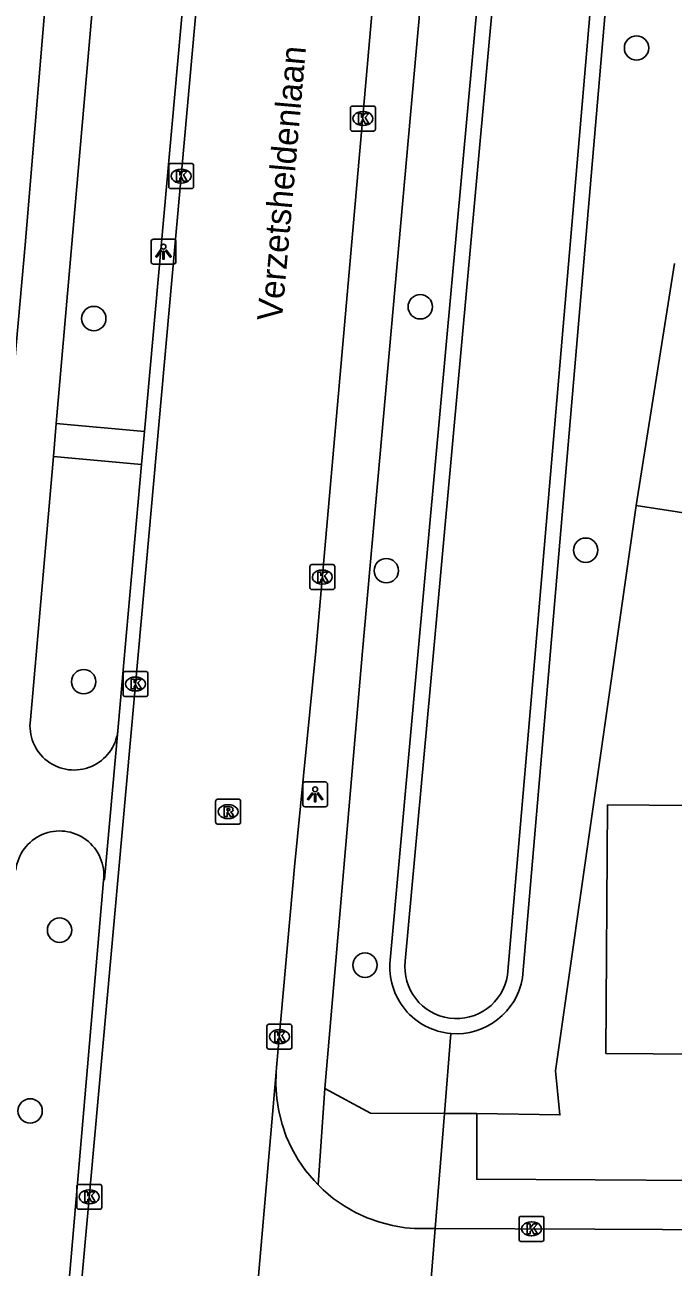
# Model space of a CAD drawing. Extents: x 157321 to 158827, y 386650 to 388532.
# Drawn here: x 158231.29 to 158257.33, y 387725.25 to 387775.16 of the extents above; entities that cross this region are included whole.
import ezdxf

# ---------------------------------------------------------------- set-up
doc = ezdxf.new("R2010")
doc.units = 0
for name, color, linetype in [('IMGEO_Boom', 7, 'Continuous'), ('IMGEO_Duiker', 7, 'Continuous'), ('IMGEO_Groenvoorziening', 7, 'Continuous'), ('IMGEO_Kolk', 7, 'Continuous'), ('IMGEO_Lichtpunt', 7, 'Continuous'), ('IMGEO_Muur', 7, 'Continuous'), ('IMGEO_Openbare_ruimte_label', 7, 'Continuous'), ('IMGEO_Pand', 7, 'Continuous'), ('IMGEO_Rijbaan_lokaal_gesloten', 7, 'Continuous'), ('IMGEO_Rijbaan_lokaal_open', 7, 'Continuous'), ('IMGEO_Rioolput', 7, 'Continuous'), ('IMGEO_Voetpad_open', 7, 'Continuous'), ('IMGEO_Waterloop', 7, 'Continuous')]:
    doc.layers.add(name, color=color, linetype=linetype)

msp = doc.modelspace()

# ---------------------------------------------------------------- linework, layer by layer
at = {"layer": 'IMGEO_Boom'}
for centre in [(158255.86, 387774.226), (158234.057, 387763.358), (158247.172, 387763.83), (158253.819, 387754.054), (158245.807, 387753.23), (158233.651, 387748.77), (158232.681, 387738.791), (158244.954, 387737.385), (158231.5, 387731.531)]:
    msp.add_circle(centre, 0.489, dxfattribs=at)
at = {"layer": 'IMGEO_Duiker'}
msp.add_lwpolyline([(158246.968, 387716.694), (158247.09, 387718.231), (158247.211, 387719.745), (158247.772, 387726.805), (158248.14, 387731.433), (158248.395, 387734.641)], dxfattribs=at)
at = {"layer": 'IMGEO_Groenvoorziening'}
for points in [[(158252.38, 387807.869), (158247.094, 387750), (158245.96, 387737.58)], [(158251.278, 387736.881), (158252.401, 387750), (158257.275, 387806.941)], [(158255.852, 387755.854), (158252.612, 387733.136), (158252.781, 387731.373), (158249.448, 387731.428)]]:
    msp.add_lwpolyline(points, dxfattribs=at)
for centre, radius, start, end in [((158248.634, 387737.317), 2.687, 174.3875, 264.8969), ((158248.625, 387737.321), 2.689, 265.0997, 350.5925)]:
    msp.add_arc(centre, radius, start, end, dxfattribs=at)
at = {"layer": 'IMGEO_Kolk'}
for p, q in [((158244.443, 387771.891), (158245.295, 387771.891)), ((158244.368, 387770.965), (158244.368, 387771.817)), ((158244.856, 387771.671), (158244.881, 387771.671)), ((158245.369, 387771.817), (158245.369, 387770.965)), ((158245.295, 387770.891), (158244.443, 387770.891)), ((158244.879, 387771.111), (158244.854, 387771.111)), ((158237.065, 387768.655), (158237.065, 387769.507)), ((158237.14, 387769.581), (158237.992, 387769.581)), ((158237.553, 387769.361), (158237.578, 387769.361)), ((158238.066, 387769.507), (158238.066, 387768.655)), ((158237.992, 387768.581), (158237.14, 387768.581)), ((158237.576, 387768.801), (158237.551, 387768.801)), ((158242.737, 387752.549), (158242.737, 387753.401)), ((158242.812, 387753.475), (158243.664, 387753.475)), ((158243.738, 387753.401), (158243.738, 387752.549)), ((158243.225, 387753.255), (158243.25, 387753.255)), ((158243.664, 387752.475), (158242.812, 387752.475)), ((158243.248, 387752.695), (158243.223, 387752.695)), ((158235.231, 387748.252), (158235.231, 387749.104)), ((158235.306, 387749.178), (158236.158, 387749.178)), ((158235.719, 387748.958), (158235.744, 387748.958)), ((158236.232, 387749.104), (158236.232, 387748.252)), ((158235.742, 387748.398), (158235.717, 387748.398)), ((158236.158, 387748.178), (158235.306, 387748.178)), ((158241.013, 387734.086), (158241.013, 387734.938)), ((158241.088, 387735.012), (158241.94, 387735.012)), ((158242.014, 387734.938), (158242.014, 387734.086)), ((158241.501, 387734.792), (158241.526, 387734.792)), ((158241.94, 387734.012), (158241.088, 387734.012)), ((158241.524, 387734.232), (158241.499, 387734.232)), ((158233.373, 387727.653), (158233.373, 387728.505)), ((158233.448, 387728.579), (158234.3, 387728.579)), ((158234.374, 387728.505), (158234.374, 387727.653)), ((158233.861, 387728.359), (158233.886, 387728.359)), ((158234.3, 387727.579), (158233.448, 387727.579)), ((158233.884, 387727.799), (158233.859, 387727.799)), ((158251.142, 387726.366), (158251.142, 387727.218)), ((158251.217, 387727.292), (158252.069, 387727.292)), ((158251.63, 387727.072), (158251.655, 387727.072)), ((158252.143, 387727.218), (158252.143, 387726.366)), ((158251.653, 387726.512), (158251.628, 387726.512)), ((158252.069, 387726.292), (158251.217, 387726.292))]:
    msp.add_line(p, q, dxfattribs=at)
for points in [[(158244.443, 387771.891), (158245.295, 387771.891)], [(158244.368, 387770.965), (158244.368, 387771.817)], [(158244.689, 387771.591), (158244.812, 387771.591), (158244.812, 387771.44), (158244.942, 387771.591), (158245.106, 387771.591), (158244.96, 387771.44), (158245.113, 387771.191), (158244.961, 387771.191), (158244.876, 387771.355), (158244.812, 387771.288), (158244.812, 387771.191), (158244.689, 387771.191), (158244.689, 387771.591)], [(158245.369, 387771.817), (158245.369, 387770.965)], [(158245.295, 387770.891), (158244.443, 387770.891)], [(158237.065, 387768.655), (158237.065, 387769.507)], [(158237.14, 387769.581), (158237.992, 387769.581)], [(158238.066, 387769.507), (158238.066, 387768.655)], [(158237.386, 387769.281), (158237.509, 387769.281), (158237.509, 387769.13), (158237.639, 387769.281), (158237.803, 387769.281), (158237.657, 387769.13), (158237.81, 387768.881), (158237.658, 387768.881), (158237.573, 387769.045), (158237.509, 387768.978), (158237.509, 387768.881), (158237.386, 387768.881), (158237.386, 387769.281)], [(158237.992, 387768.581), (158237.14, 387768.581)], [(158242.737, 387752.549), (158242.737, 387753.401)], [(158242.812, 387753.475), (158243.664, 387753.475)], [(158243.738, 387753.401), (158243.738, 387752.549)], [(158243.058, 387753.175), (158243.181, 387753.175), (158243.181, 387753.024), (158243.311, 387753.175), (158243.475, 387753.175), (158243.329, 387753.024), (158243.482, 387752.775), (158243.33, 387752.775), (158243.245, 387752.939), (158243.181, 387752.872), (158243.181, 387752.775), (158243.058, 387752.775), (158243.058, 387753.175)], [(158243.664, 387752.475), (158242.812, 387752.475)], [(158235.231, 387748.252), (158235.231, 387749.104)], [(158235.306, 387749.178), (158236.158, 387749.178)], [(158235.552, 387748.878), (158235.675, 387748.878), (158235.675, 387748.727), (158235.805, 387748.878), (158235.969, 387748.878), (158235.823, 387748.727), (158235.976, 387748.478), (158235.824, 387748.478), (158235.739, 387748.642), (158235.675, 387748.575), (158235.675, 387748.478), (158235.552, 387748.478), (158235.552, 387748.878)], [(158236.232, 387749.104), (158236.232, 387748.252)], [(158236.158, 387748.178), (158235.306, 387748.178)], [(158241.013, 387734.086), (158241.013, 387734.938)], [(158241.088, 387735.012), (158241.94, 387735.012)], [(158242.014, 387734.938), (158242.014, 387734.086)], [(158241.334, 387734.712), (158241.457, 387734.712), (158241.457, 387734.561), (158241.587, 387734.712), (158241.751, 387734.712), (158241.605, 387734.561), (158241.758, 387734.312), (158241.606, 387734.312), (158241.521, 387734.476), (158241.457, 387734.409), (158241.457, 387734.312), (158241.334, 387734.312), (158241.334, 387734.712)], [(158241.94, 387734.012), (158241.088, 387734.012)], [(158233.373, 387727.653), (158233.373, 387728.505)], [(158233.448, 387728.579), (158234.3, 387728.579)], [(158234.374, 387728.505), (158234.374, 387727.653)], [(158233.694, 387728.279), (158233.817, 387728.279), (158233.817, 387728.128), (158233.947, 387728.279), (158234.111, 387728.279), (158233.965, 387728.128), (158234.118, 387727.879), (158233.966, 387727.879), (158233.881, 387728.043), (158233.817, 387727.976), (158233.817, 387727.879), (158233.694, 387727.879), (158233.694, 387728.279)], [(158234.3, 387727.579), (158233.448, 387727.579)], [(158251.142, 387726.366), (158251.142, 387727.218)], [(158251.217, 387727.292), (158252.069, 387727.292)], [(158251.463, 387726.992), (158251.586, 387726.992), (158251.586, 387726.841), (158251.716, 387726.992), (158251.88, 387726.992), (158251.734, 387726.841), (158251.887, 387726.592), (158251.735, 387726.592), (158251.65, 387726.756), (158251.586, 387726.689), (158251.586, 387726.592), (158251.463, 387726.592), (158251.463, 387726.992)], [(158252.143, 387727.218), (158252.143, 387726.366)], [(158252.069, 387726.292), (158251.217, 387726.292)]]:
    msp.add_lwpolyline(points, dxfattribs=at)
for centre, start, end in [((158244.445, 387771.815), 91.552, 178.448), ((158244.445, 387771.815), 91.552, 178.448), ((158245.293, 387771.815), 1.552, 88.448), ((158245.293, 387771.815), 1.552, 88.448), ((158244.445, 387770.967), 181.552, 268.448), ((158244.445, 387770.967), 181.552, 268.448), ((158245.293, 387770.967), 271.552, 358.448), ((158245.293, 387770.967), 271.552, 358.448), ((158237.142, 387769.505), 91.552, 178.448), ((158237.142, 387769.505), 91.552, 178.448), ((158237.99, 387769.505), 1.552, 88.448), ((158237.99, 387769.505), 1.552, 88.448), ((158237.142, 387768.657), 181.552, 268.448), ((158237.142, 387768.657), 181.552, 268.448), ((158237.99, 387768.657), 271.552, 358.448), ((158237.99, 387768.657), 271.552, 358.448), ((158242.814, 387753.399), 91.552, 178.448), ((158242.814, 387753.399), 91.552, 178.448), ((158243.662, 387753.399), 1.552, 88.448), ((158243.662, 387753.399), 1.552, 88.448), ((158242.814, 387752.551), 181.552, 268.448), ((158242.814, 387752.551), 181.552, 268.448), ((158243.662, 387752.551), 271.552, 358.448), ((158243.662, 387752.551), 271.552, 358.448), ((158235.308, 387749.102), 91.552, 178.448), ((158235.308, 387749.102), 91.552, 178.448), ((158236.156, 387749.102), 1.552, 88.448), ((158236.156, 387749.102), 1.552, 88.448), ((158235.308, 387748.254), 181.552, 268.448), ((158235.308, 387748.254), 181.552, 268.448), ((158236.156, 387748.254), 271.552, 358.448), ((158236.156, 387748.254), 271.552, 358.448), ((158241.09, 387734.936), 91.552, 178.448), ((158241.09, 387734.936), 91.552, 178.448), ((158241.938, 387734.936), 1.552, 88.448), ((158241.938, 387734.936), 1.552, 88.448), ((158241.09, 387734.088), 181.552, 268.448), ((158241.09, 387734.088), 181.552, 268.448), ((158241.938, 387734.088), 271.552, 358.448), ((158241.938, 387734.088), 271.552, 358.448), ((158233.45, 387728.503), 91.552, 178.448), ((158233.45, 387728.503), 91.552, 178.448), ((158234.298, 387728.503), 1.552, 88.448), ((158234.298, 387728.503), 1.552, 88.448), ((158233.45, 387727.655), 181.552, 268.448), ((158233.45, 387727.655), 181.552, 268.448), ((158234.298, 387727.655), 271.552, 358.448), ((158234.298, 387727.655), 271.552, 358.448), ((158251.219, 387727.216), 91.552, 178.448), ((158251.219, 387727.216), 91.552, 178.448), ((158252.067, 387727.216), 1.552, 88.448), ((158252.067, 387727.216), 1.552, 88.448), ((158251.219, 387726.368), 181.552, 268.448), ((158251.219, 387726.368), 181.552, 268.448), ((158252.067, 387726.368), 271.552, 358.448), ((158252.067, 387726.368), 271.552, 358.448)]:
    msp.add_arc(centre, 0.0765, start, end, dxfattribs=at)
for centre, major_axis, ratio, start_param, end_param in [((158244.855, 387771.391), (-0.387, 0.002), 0.722429, 4.712389, 7.853982), ((158244.88, 387771.391), (-0.39, 0.002), 0.717154, 1.570796, 4.712389), ((158237.552, 387769.081), (-0.387, 0.002), 0.722429, 4.712389, 7.853982), ((158237.577, 387769.081), (-0.39, 0.002), 0.717154, 1.570796, 4.712389), ((158243.224, 387752.975), (-0.387, 0.002), 0.722429, 4.712389, 7.853982), ((158243.249, 387752.975), (-0.39, 0.002), 0.717154, 1.570796, 4.712389), ((158235.718, 387748.678), (-0.387, 0.002), 0.722429, 4.712389, 7.853982), ((158235.743, 387748.678), (-0.39, 0.002), 0.717154, 1.570796, 4.712389), ((158241.5, 387734.512), (-0.387, 0.002), 0.722429, 4.712389, 7.853982), ((158241.525, 387734.512), (-0.39, 0.002), 0.717154, 1.570796, 4.712389), ((158233.86, 387728.079), (-0.387, 0.002), 0.722429, 4.712389, 7.853982), ((158233.885, 387728.079), (-0.39, 0.002), 0.717154, 1.570796, 4.712389), ((158251.629, 387726.792), (-0.387, 0.002), 0.722429, 4.712389, 7.853982), ((158251.654, 387726.792), (-0.39, 0.002), 0.717154, 1.570796, 4.712389)]:
    msp.add_ellipse(centre, major_axis=major_axis, ratio=ratio, start_param=start_param, end_param=end_param, dxfattribs=at)
at = {"layer": 'IMGEO_Lichtpunt'}
for p, q in [((158236.358, 387766.448), (158236.358, 387765.641)), ((158236.358, 387766.448), (158236.358, 387765.641)), ((158237.26, 387766.543), (158236.452, 387766.543)), ((158237.26, 387766.543), (158236.452, 387766.543)), ((158237.354, 387765.641), (158237.354, 387766.448)), ((158237.354, 387765.641), (158237.354, 387766.448)), ((158236.452, 387765.547), (158237.26, 387765.547)), ((158236.452, 387765.547), (158237.26, 387765.547)), ((158242.451, 387744.648), (158242.451, 387743.841)), ((158242.451, 387744.648), (158242.451, 387743.841)), ((158243.353, 387744.743), (158242.545, 387744.743)), ((158243.353, 387744.743), (158242.545, 387744.743)), ((158243.447, 387743.841), (158243.447, 387744.648)), ((158243.447, 387743.841), (158243.447, 387744.648)), ((158242.545, 387743.747), (158243.353, 387743.747)), ((158242.545, 387743.747), (158243.353, 387743.747))]:
    msp.add_line(p, q, dxfattribs=at)
for points in [[(158236.732, 387766.112), (158236.771, 387766.084), (158236.583, 387765.822), (158236.545, 387765.849), (158236.732, 387766.112)], [(158236.834, 387766.064), (158236.881, 387766.064), (158236.881, 387765.742), (158236.834, 387765.742), (158236.834, 387766.064)], [(158236.944, 387766.084), (158236.982, 387766.111), (158237.169, 387765.849), (158237.13, 387765.821), (158236.944, 387766.084)], [(158242.825, 387744.312), (158242.864, 387744.284), (158242.676, 387744.022), (158242.638, 387744.049), (158242.825, 387744.312)], [(158242.927, 387744.264), (158242.974, 387744.264), (158242.974, 387743.942), (158242.927, 387743.942), (158242.927, 387744.264)], [(158243.037, 387744.284), (158243.075, 387744.311), (158243.262, 387744.049), (158243.223, 387744.021), (158243.037, 387744.284)]]:
    msp.add_lwpolyline(points, dxfattribs=at)
for centre in [(158236.857, 387766.246), (158242.95, 387744.446)]:
    msp.add_circle(centre, 0.0994, dxfattribs=at)
for centre, start, end in [((158236.452, 387766.448), 90, 180), ((158236.452, 387766.448), 90, 180), ((158237.26, 387766.448), 0, 90), ((158237.26, 387766.448), 0, 90), ((158236.452, 387765.641), 180, 270), ((158236.452, 387765.641), 180, 270), ((158237.26, 387765.641), 270, 0), ((158237.26, 387765.641), 270, 360), ((158242.545, 387744.648), 90, 180), ((158242.545, 387744.648), 90, 180), ((158243.353, 387744.648), 0, 90), ((158243.353, 387744.648), 0, 90), ((158242.545, 387743.841), 180, 270), ((158242.545, 387743.841), 180, 270), ((158243.353, 387743.841), 270, 0), ((158243.353, 387743.841), 270, 360)]:
    msp.add_arc(centre, 0.0946, start, end, dxfattribs=at)
at = {"layer": 'IMGEO_Muur'}
msp.add_lwpolyline([(158232.953, 387786.093), (158231.312, 387766.463)], dxfattribs=at)
at = {"layer": 'IMGEO_Pand'}
for points in [[(158257.39, 387765.565), (158255.852, 387755.854)], [(158255.852, 387755.854), (158260.793, 387755.086), (158277.245, 387752.528), (158278.708, 387761.945)], [(158259.698, 387743.789), (158254.698, 387743.822), (158254.632, 387733.84), (158264.121, 387733.775), (158264.116, 387734.269), (158274.818, 387734.221), (158274.851, 387739.221), (158274.864, 387741.206), (158262.255, 387741.29), (158262.298, 387743.772), (158259.698, 387743.789)]]:
    msp.add_lwpolyline(points, dxfattribs=at)
at = {"layer": 'IMGEO_Rijbaan_lokaal_gesloten'}
for points in [[(158241.386, 387733.088), (158241.403, 387733.278), (158242.123, 387741.333), (158242.973, 387750), (158248.097, 387808.175), (158248.207, 387809.415), (158248.43, 387811.766)], [(158241.318, 387811.466), (158241.197, 387809.986), (158240.888, 387806.039), (158235.853, 387750), (158231.18, 387698.204)], [(158239.874, 387715.64), (158241.386, 387733.088)]]:
    msp.add_lwpolyline(points, dxfattribs=at)
at = {"layer": 'IMGEO_Rijbaan_lokaal_open'}
for points in [[(158243.069, 387728.563), (158242.904, 387728.729), (158242.567, 387729.135), (158242.268, 387729.568), (158242.009, 387730.027), (158241.792, 387730.507), (158241.619, 387731.005), (158241.491, 387731.515), (158241.409, 387732.036), (158241.374, 387732.561), (158241.386, 387733.088)], [(158273.509, 387726.682), (158273.212, 387726.685), (158254.185, 387726.775), (158247.772, 387726.805), (158246.937, 387726.809), (158246.572, 387726.841), (158246.052, 387726.926), (158245.542, 387727.057), (158245.046, 387727.233), (158244.567, 387727.453), (158244.11, 387727.715), (158243.678, 387728.017), (158243.275, 387728.356), (158243.069, 387728.563)]]:
    msp.add_lwpolyline(points, dxfattribs=at)
at = {"layer": 'IMGEO_Rioolput'}
for p, q in [((158238.953, 387743.125), (158238.953, 387743.977)), ((158239.028, 387744.051), (158239.88, 387744.051)), ((158239.954, 387743.977), (158239.954, 387743.125)), ((158239.441, 387743.831), (158239.466, 387743.831)), ((158239.88, 387743.051), (158239.028, 387743.051)), ((158239.464, 387743.271), (158239.439, 387743.271))]:
    msp.add_line(p, q, dxfattribs=at)
for points in [[(158238.953, 387743.125), (158238.953, 387743.977)], [(158239.028, 387744.051), (158239.88, 387744.051)], [(158239.954, 387743.977), (158239.954, 387743.125)], [(158239.542, 387743.749), (158239.29, 387743.751), (158239.29, 387743.351)], [(158239.29, 387743.351), (158239.414, 387743.351), (158239.414, 387743.513), (158239.425, 387743.513)], [(158239.468, 387743.67), (158239.414, 387743.67), (158239.414, 387743.589)], [(158239.414, 387743.589), (158239.466, 387743.589)], [(158239.472, 387743.484), (158239.543, 387743.351), (158239.683, 387743.351), (158239.618, 387743.477)], [(158239.88, 387743.051), (158239.028, 387743.051)]]:
    msp.add_lwpolyline(points, dxfattribs=at)
for centre, radius, start, end in [((158239.03, 387743.975), 0.0765, 91.552, 178.448), ((158239.03, 387743.975), 0.0765, 91.552, 178.448), ((158239.878, 387743.975), 0.0765, 1.552, 88.448), ((158239.878, 387743.975), 0.0765, 1.552, 88.448), ((158239.424, 387743.46), 0.0533, 26.0293, 88.6989), ((158239.45, 387743.778), 0.19, 274.7715, 282.9687), ((158239.474, 387743.574), 0.0964, 77.0061, 93.1865), ((158239.488, 387743.631), 0.0378, 276.6634, 79.6772), ((158239.541, 387743.639), 0.109, 350.3612, 89.416), ((158239.539, 387743.639), 0.112, 277.5842, 350.9817), ((158239.523, 387743.424), 0.108, 29.5134, 73.7905), ((158239.03, 387743.127), 0.0765, 181.552, 268.448), ((158239.03, 387743.127), 0.0765, 181.552, 268.448), ((158239.878, 387743.127), 0.0765, 271.552, 358.448), ((158239.878, 387743.127), 0.0765, 271.552, 358.448)]:
    msp.add_arc(centre, radius, start, end, dxfattribs=at)
for centre, major_axis, ratio, start_param, end_param in [((158239.44, 387743.551), (-0.387, 0.002), 0.722429, 4.712389, 7.853982), ((158239.465, 387743.551), (-0.39, 0.002), 0.717154, 1.570796, 4.712389)]:
    msp.add_ellipse(centre, major_axis=major_axis, ratio=ratio, start_param=start_param, end_param=end_param, dxfattribs=at)
at = {"layer": 'IMGEO_Voetpad_open'}
for points in [[(158229.602, 387747.384), (158229.83, 387750), (158231.312, 387766.463), (158232.953, 387786.093), (158234.091, 387799.191), (158234.66, 387805.748), (158234.915, 387808.681), (158235.218, 387812.053)], [(158243.345, 387732.426), (158244.858, 387750), (158250.027, 387807.76), (158250.4, 387811.365)], [(158234.857, 387785.58), (158234.801, 387784.943), (158232.551, 387759.136)], [(158236.097, 387758.827), (158238.424, 387784.742), (158238.476, 387785.316)], [(158232.551, 387759.136), (158232.435, 387757.811)], [(158236.097, 387758.827), (158232.551, 387759.136)], [(158235.978, 387757.502), (158236.097, 387758.827)], [(158232.435, 387757.811), (158231.753, 387750), (158231.512, 387747.241)], [(158235.978, 387757.502), (158232.435, 387757.811)], [(158235.022, 387746.802), (158235.304, 387750), (158235.978, 387757.502)], [(158234.446, 387740.788), (158234.484, 387740.841), (158235.022, 387746.802)], [(158230.39, 387699.311), (158231.249, 387703.525), (158234.446, 387740.788)], [(158243.345, 387732.426), (158243.069, 387728.563)], [(158249.448, 387731.428), (158248.14, 387731.433), (158245.178, 387731.443), (158243.345, 387732.426)], [(158320.272, 387728.321), (158284.857, 387728.555), (158254.197, 387728.758), (158249.443, 387728.789), (158249.448, 387731.428)]]:
    msp.add_lwpolyline(points, dxfattribs=at)
for centre, radius, start, end in [((158233.263, 387746.992), 1.769, 171.9167, 353.8253), ((158232.686, 387741.003), 1.773, 353.0375, 173.3937)]:
    msp.add_arc(centre, radius, start, end, dxfattribs=at)
at = {"layer": 'IMGEO_Waterloop'}
for points in [[(158252.981, 387807.79), (158247.698, 387749.945), (158246.566, 387737.547)], [(158250.678, 387736.982), (158251.797, 387750.052), (158256.674, 387807.027)]]:
    msp.add_lwpolyline(points, dxfattribs=at)
msp.add_arc((158248.629, 387737.315), 2.076, 173.5822, 350.7706, dxfattribs=at)

# ---------------------------------------------------------------- texts
at = {"layer": 'IMGEO_Openbare_ruimte_label'}
msp.add_text('Verzetsheldenlaan', height=1, rotation=84.9508, dxfattribs=at).set_placement((158241.611, 387763.226))

doc.saveas('drawing.dxf')
